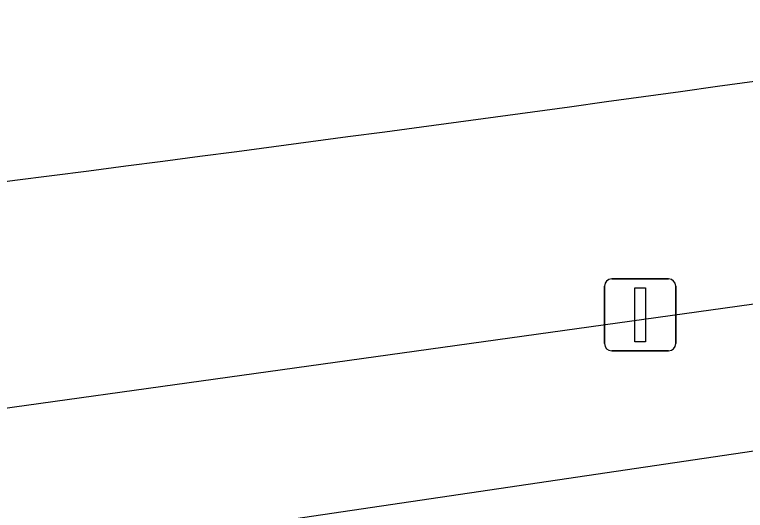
# Model space of a CAD drawing. Extents: x 162186 to 163152, y 385513 to 386513.
# Drawn here: x 162772.33 to 162782.49, y 386433.8 to 386440.7 of the extents above; entities that cross this region are included whole.
import ezdxf

# ---------------------------------------------------------------- set-up
doc = ezdxf.new("R2010")
doc.units = 0
for name, color, linetype in [('IMGEO_Afsluitpaal', 7, 'Continuous'), ('IMGEO_Fietspad_gesloten', 7, 'Continuous'), ('IMGEO_Voetpad_open', 7, 'Continuous')]:
    doc.layers.add(name, color=color, linetype=linetype)

msp = doc.modelspace()

# ---------------------------------------------------------------- linework, layer by layer
at = {"layer": 'IMGEO_Afsluitpaal'}
for p, q in [((162780.635, 386437.024), (162781.425, 386437.024)), ((162781.425, 386437.024), (162780.635, 386437.024)), ((162780.535, 386436.124), (162780.535, 386436.924)), ((162780.535, 386436.924), (162780.535, 386436.124)), ((162781.525, 386436.924), (162781.525, 386436.124)), ((162781.525, 386436.124), (162781.525, 386436.924)), ((162781.425, 386436.024), (162780.635, 386436.024)), ((162780.635, 386436.024), (162781.425, 386436.024))]:
    msp.add_line(p, q, dxfattribs=at)
msp.add_lwpolyline([(162780.955, 386436.899), (162781.105, 386436.899), (162781.105, 386436.149), (162780.955, 386436.149), (162780.955, 386436.899)], dxfattribs=at)
for centre, start, end in [((162780.635, 386436.924), 90, 180), ((162780.635, 386436.924), 90, 180), ((162781.425, 386436.924), 0, 90), ((162781.425, 386436.924), 360, 90), ((162780.635, 386436.124), 180, 270), ((162780.635, 386436.124), 180, 270), ((162781.425, 386436.124), 270, 0), ((162781.425, 386436.124), 270, 0)]:
    msp.add_arc(centre, 0.1, start, end, dxfattribs=at)
at = {"layer": 'IMGEO_Fietspad_gesloten'}
msp.add_arc((162644.769, 387428.706), 998.493, 276.059672, 277.965217, dxfattribs=at)
at = {"layer": 'IMGEO_Voetpad_open'}
for points in [[(162937.766, 386460.481), (162934.477, 386459.931), (162894.907, 386453.027), (162819.461, 386440.236), (162799.345, 386437.091), (162771.737, 386433.026), (162747.295, 386430.111), (162736.141, 386429.087), (162728.219, 386428.267)], [(162750.557, 386432.581), (162763.541, 386434.021), (162783.511, 386436.802)]]:
    msp.add_lwpolyline(points, dxfattribs=at)

doc.saveas('drawing.dxf')
